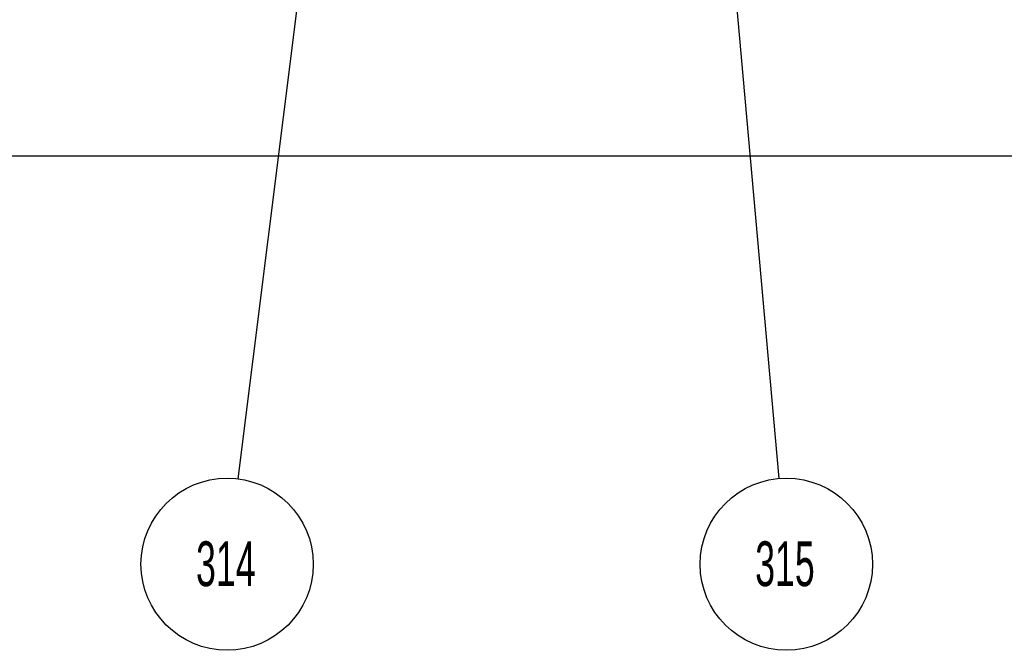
# Model space of a CAD drawing. Header units: inches. Extents: x 220 to 877, y 4 to 174.
# Tile 529 of 656: x 558.94 to 561.14, y 148.82 to 150.23. Entities that reach past the tile are written whole.
import ezdxf

# ---------------------------------------------------------------- set-up
doc = ezdxf.new("R2010")
doc.units = ezdxf.units.IN
doc.header["$LTSCALE"] = 0.5
doc.header["$MEASUREMENT"] = 0
doc.layers.add('DST-M-S', color=53, linetype='Continuous')
doc.layers.add('SID-M-S', color=105, linetype='Continuous')
doc.styles.add('SLDTEXTSTYLE0', font='TXT', dxfattribs={"width": 0.595745})

msp = doc.modelspace()

# ---------------------------------------------------------------- linework, layer by layer
at = {"layer": 'DST-M-S', "linetype": 'Continuous', "lineweight": 25}
msp.add_line((541.97261, 149.92488), (575.47261, 149.92488), dxfattribs=at)
at = {"layer": 'SID-M-S'}
for p, q in [((559.86078, 157.92286), (560.63731, 149.20387)), ((560.12819, 154.77009), (559.42978, 149.20313))]:
    msp.add_line(p, q, dxfattribs=at)
for centre in [(559.40583, 149.01226), (560.65437, 149.01226)]:
    msp.add_circle(centre, 0.19237, dxfattribs=at)

# ---------------------------------------------------------------- texts
at = {"layer": 'SID-M-S', "char_height": 0.1, "attachment_point": 2, "style": 'SLDTEXTSTYLE0'}
for s, insert in [('314', (559.40281, 149.06336)), ('315', (560.65135, 149.06336))]:
    msp.add_mtext(s, dxfattribs=dict(at, insert=insert))

doc.saveas('drawing.dxf')
